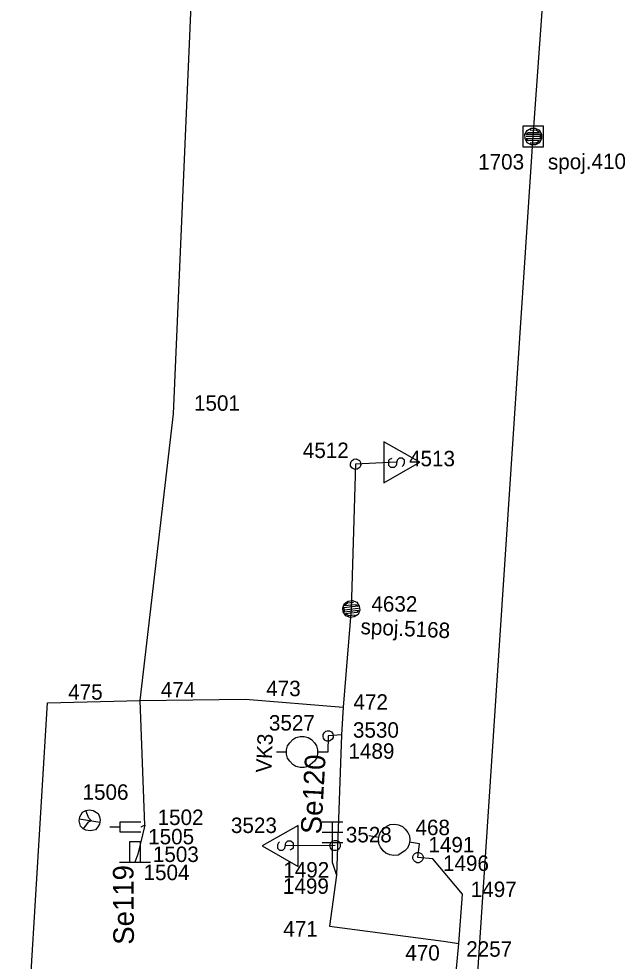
# Model space of a CAD drawing. Extents: x -535557 to -534097, y -1142175 to -1136716.
# Drawn here: x -534493.58 to -534464.12, y -1141470.29 to -1141424.56 of the extents above; entities that cross this region are included whole.
import ezdxf

# ---------------------------------------------------------------- set-up
doc = ezdxf.new("R2010")
doc.units = 0
doc.layers.add('Default', color=7, linetype='Continuous')
doc.layers.add('SS_SZDC', color=7, linetype='Continuous')

# ---------------------------------------------------------------- blocks, each defined once
blk = doc.blocks.new('POINT_DISPLAY')
at = {"layer": 'Default'}
blk.add_line((0, 0), (0, 0), dxfattribs=at)

msp = doc.modelspace()

# ---------------------------------------------------------------- linework, layer by layer
at = {"layer": 'SS_SZDC'}
for p, q in [((-534468.59, -1141430.27), (-534465.369, -1141385.53)), ((-534486.069, -1141443.729), (-534485.09, -1141421.219)), ((-534468.09, -1141429.77), (-534469.09, -1141429.77)), ((-534469.09, -1141429.77), (-534469.09, -1141430.77)), ((-534468.09, -1141430.77), (-534468.09, -1141429.77)), ((-534471.569, -1141475.159), (-534468.59, -1141430.27)), ((-534468.99, -1141430.172), (-534468.891, -1141429.971)), ((-534468.989, -1141430.372), (-534468.99, -1141430.172)), ((-534468.94, -1141430.172), (-534468.841, -1141430.071)), ((-534468.24, -1141430.167), (-534468.94, -1141430.172)), ((-534468.24, -1141430.267), (-534468.939, -1141430.272)), ((-534468.891, -1141429.971), (-534468.692, -1141429.87)), ((-534468.841, -1141430.071), (-534468.291, -1141430.068)), ((-534468.441, -1141429.969), (-534468.741, -1141429.97)), ((-534468.692, -1141429.87), (-534468.492, -1141429.869)), ((-534468.492, -1141429.869), (-534468.291, -1141429.968)), ((-534468.291, -1141430.068), (-534468.441, -1141429.969)), ((-534468.291, -1141429.968), (-534468.19, -1141430.167)), ((-534468.239, -1141430.367), (-534468.24, -1141430.167)), ((-534468.19, -1141430.167), (-534468.189, -1141430.367)), ((-534469.09, -1141430.77), (-534468.09, -1141430.77)), ((-534468.888, -1141430.571), (-534468.989, -1141430.372)), ((-534468.939, -1141430.372), (-534468.239, -1141430.367)), ((-534468.838, -1141430.471), (-534468.939, -1141430.372)), ((-534468.687, -1141430.67), (-534468.888, -1141430.571)), ((-534468.288, -1141430.468), (-534468.838, -1141430.471)), ((-534468.738, -1141430.57), (-534468.438, -1141430.569)), ((-534468.487, -1141430.669), (-534468.687, -1141430.67)), ((-534468.288, -1141430.568), (-534468.487, -1141430.669)), ((-534468.438, -1141430.569), (-534468.288, -1141430.468)), ((-534468.189, -1141430.367), (-534468.288, -1141430.568)), ((-534487.68, -1141457.639), (-534486.069, -1141443.729)), ((-534475.849, -1141445.079), (-534475.849, -1141447.079)), ((-534474.099, -1141446.079), (-534475.849, -1141445.079)), ((-534477.473, -1141446.147), (-534477.435, -1141446.042)), ((-534477.463, -1141446.247), (-534477.473, -1141446.147)), ((-534477.402, -1141446.341), (-534477.463, -1141446.247)), ((-534477.435, -1141446.042), (-534477.391, -1141445.987)), ((-534477.22, -1141446.17), (-534477.43, -1141453.2)), ((-534477.391, -1141445.987), (-534477.297, -1141445.926)), ((-534477.297, -1141445.926), (-534477.197, -1141445.916)), ((-534475.25, -1141446.079), (-534477.22, -1141446.17)), ((-534477.197, -1141445.916), (-534477.092, -1141445.954)), ((-534477.092, -1141445.954), (-534477.037, -1141445.998)), ((-534477.004, -1141446.297), (-534477.048, -1141446.352)), ((-534477.037, -1141445.998), (-534476.976, -1141446.092)), ((-534476.966, -1141446.192), (-534477.004, -1141446.297)), ((-534476.976, -1141446.092), (-534476.966, -1141446.192)), ((-534475.849, -1141447.079), (-534474.099, -1141446.079)), ((-534475.599, -1141445.979), (-534475.55, -1141445.929)), ((-534475.599, -1141446.229), (-534475.599, -1141445.979)), ((-534475.5, -1141446.329), (-534475.599, -1141446.229)), ((-534475.55, -1141445.929), (-534475.449, -1141445.879)), ((-534475.25, -1141446.229), (-534475.349, -1141446.329)), ((-534475.199, -1141445.979), (-534475.25, -1141446.229)), ((-534475.099, -1141445.879), (-534475.199, -1141445.979)), ((-534474.949, -1141445.879), (-534475.099, -1141445.879)), ((-534474.849, -1141445.979), (-534474.949, -1141445.879)), ((-534474.949, -1141446.279), (-534474.9, -1141446.229)), ((-534474.9, -1141446.229), (-534474.849, -1141446.129)), ((-534474.849, -1141446.129), (-534474.849, -1141445.979)), ((-534477.347, -1141446.385), (-534477.402, -1141446.341)), ((-534477.242, -1141446.423), (-534477.347, -1141446.385)), ((-534477.142, -1141446.413), (-534477.242, -1141446.423)), ((-534477.048, -1141446.352), (-534477.142, -1141446.413)), ((-534475.349, -1141446.329), (-534475.5, -1141446.329)), ((-534477.838, -1141453.144), (-534477.761, -1141452.934)), ((-534477.816, -1141453.343), (-534477.838, -1141453.144)), ((-534477.093, -1141453.062), (-534477.788, -1141453.139)), ((-534477.788, -1141453.139), (-534477.766, -1141453.337)), ((-534477.777, -1141453.238), (-534477.082, -1141453.161)), ((-534477.761, -1141452.934), (-534477.573, -1141452.813)), ((-534477.612, -1141452.918), (-534477.75, -1141453.034)), ((-534477.75, -1141453.034), (-534477.203, -1141452.973)), ((-534477.313, -1141452.885), (-534477.612, -1141452.918)), ((-534477.573, -1141452.813), (-534477.374, -1141452.791)), ((-534477.374, -1141452.791), (-534477.164, -1141452.868)), ((-534477.203, -1141452.973), (-534477.093, -1141453.062)), ((-534477.164, -1141452.868), (-534477.043, -1141453.056)), ((-534477.043, -1141453.056), (-534477.021, -1141453.255)), ((-534477.43, -1141453.2), (-534477.819, -1141457.959)), ((-534477.695, -1141453.531), (-534477.816, -1141453.343)), ((-534477.766, -1141453.337), (-534477.071, -1141453.26)), ((-534477.159, -1141453.371), (-534477.706, -1141453.431)), ((-534477.706, -1141453.431), (-534477.546, -1141453.514)), ((-534477.485, -1141453.608), (-534477.695, -1141453.531)), ((-534477.546, -1141453.514), (-534477.247, -1141453.481)), ((-534477.286, -1141453.586), (-534477.485, -1141453.608)), ((-534477.098, -1141453.465), (-534477.286, -1141453.586)), ((-534477.071, -1141453.26), (-534477.159, -1141453.371)), ((-534477.021, -1141453.255), (-534477.098, -1141453.465)), ((-534493.579, -1141480.54), (-534492.18, -1141457.75)), ((-534492.18, -1141457.75), (-534487.68, -1141457.639)), ((-534487.68, -1141457.639), (-534482.56, -1141457.579)), ((-534487.46, -1141463.69), (-534487.68, -1141457.639)), ((-534482.56, -1141457.579), (-534477.819, -1141457.959)), ((-534477.819, -1141457.959), (-534477.911, -1141459.311)), ((-534478.66, -1141459.135), (-534478.592, -1141459.113)), ((-534478.592, -1141459.113), (-534478.481, -1141459.114)), ((-534478.481, -1141459.114), (-534478.391, -1141459.159)), ((-534480.419, -1141459.689), (-534480.269, -1141459.539)), ((-534480.269, -1141459.539), (-534480.119, -1141459.439)), ((-534480.119, -1141459.439), (-534479.919, -1141459.389)), ((-534479.919, -1141459.389), (-534479.719, -1141459.389)), ((-534479.719, -1141459.389), (-534479.519, -1141459.439)), ((-534479.519, -1141459.439), (-534479.369, -1141459.539)), ((-534479.369, -1141459.539), (-534479.219, -1141459.689)), ((-534478.796, -1141459.402), (-534478.795, -1141459.291)), ((-534478.774, -1141459.47), (-534478.796, -1141459.402)), ((-534478.795, -1141459.291), (-534478.75, -1141459.201)), ((-534478.708, -1141459.56), (-534478.774, -1141459.47)), ((-534478.75, -1141459.201), (-534478.66, -1141459.135)), ((-534478.618, -1141459.605), (-534478.708, -1141459.56)), ((-534478.55, -1141459.36), (-534478.569, -1141460.139)), ((-534477.911, -1141459.311), (-534478.55, -1141459.36)), ((-534478.349, -1141459.518), (-534478.439, -1141459.584)), ((-534478.391, -1141459.159), (-534478.325, -1141459.249)), ((-534478.304, -1141459.428), (-534478.349, -1141459.518)), ((-534478.325, -1141459.249), (-534478.303, -1141459.317)), ((-534478.303, -1141459.317), (-534478.304, -1141459.428)), ((-534477.911, -1141459.311), (-534478.14, -1141466.12)), ((-534480.569, -1141460.039), (-534480.519, -1141459.839)), ((-534480.569, -1141460.239), (-534480.569, -1141460.039)), ((-534480.519, -1141459.839), (-534480.419, -1141459.689)), ((-534479.219, -1141459.689), (-534479.119, -1141459.839)), ((-534479.119, -1141459.839), (-534479.069, -1141460.039)), ((-534479.069, -1141460.039), (-534479.069, -1141460.139)), ((-534478.507, -1141459.606), (-534478.618, -1141459.605)), ((-534478.439, -1141459.584), (-534478.507, -1141459.606)), ((-534480.569, -1141460.139), (-534481.069, -1141460.139)), ((-534480.519, -1141460.439), (-534480.569, -1141460.239)), ((-534480.419, -1141460.589), (-534480.519, -1141460.439)), ((-534479.119, -1141460.439), (-534479.219, -1141460.589)), ((-534479.069, -1141460.239), (-534479.119, -1141460.439)), ((-534478.569, -1141460.139), (-534479.069, -1141460.139)), ((-534479.069, -1141460.139), (-534479.069, -1141460.239)), ((-534480.269, -1141460.739), (-534480.419, -1141460.589)), ((-534480.119, -1141460.839), (-534480.269, -1141460.739)), ((-534479.919, -1141460.889), (-534480.119, -1141460.839)), ((-534479.719, -1141460.889), (-534479.919, -1141460.889)), ((-534479.519, -1141460.839), (-534479.719, -1141460.889)), ((-534479.219, -1141460.589), (-534479.519, -1141460.839)), ((-534490.618, -1141463.283), (-534490.48, -1141463.051)), ((-534490.48, -1141463.051), (-534490.316, -1141462.976)), ((-534490.316, -1141462.976), (-534490.16, -1141462.95)), ((-534490.249, -1141463.189), (-534490.316, -1141462.976)), ((-534490.173, -1141463.353), (-534490.249, -1141463.189)), ((-534490.16, -1141462.95), (-534489.963, -1141462.981)), ((-534489.963, -1141462.981), (-534489.731, -1141463.119)), ((-534489.731, -1141463.119), (-534489.656, -1141463.283)), ((-534490.649, -1141463.48), (-534490.618, -1141463.283)), ((-534490.589, -1141463.743), (-534490.649, -1141463.48)), ((-534490.633, -1141463.381), (-534489.646, -1141463.538)), ((-534490.327, -1141463.683), (-534490.457, -1141463.865)), ((-534490.205, -1141463.55), (-534490.327, -1141463.683)), ((-534490.041, -1141463.475), (-534490.205, -1141463.55)), ((-534490.041, -1141463.475), (-534490.173, -1141463.353)), ((-534489.661, -1141463.636), (-534489.734, -1141463.777)), ((-534489.63, -1141463.439), (-534489.661, -1141463.636)), ((-534489.656, -1141463.283), (-534489.63, -1141463.439)), ((-534488.659, -1141464.03), (-534488.659, -1141463.53)), ((-534488.659, -1141463.53), (-534487.659, -1141463.53)), ((-534487.46, -1141463.69), (-534487.8, -1141465.1)), ((-534487.46, -1141463.69), (-534487.659, -1141463.78)), ((-534478.84, -1141463.53), (-534477.84, -1141463.53)), ((-534478.34, -1141465.53), (-534478.34, -1141463.53)), ((-534475.7, -1141463.741), (-534475.537, -1141463.665)), ((-534475.537, -1141463.665), (-534475.332, -1141463.646)), ((-534475.332, -1141463.646), (-534475.134, -1141463.676)), ((-534475.134, -1141463.676), (-534474.944, -1141463.755)), ((-534490.457, -1141463.865), (-534490.589, -1141463.743)), ((-534490.316, -1141463.938), (-534490.457, -1141463.865)), ((-534490.119, -1141463.969), (-534490.316, -1141463.938)), ((-534489.856, -1141463.909), (-534490.119, -1141463.969)), ((-534489.734, -1141463.777), (-534489.856, -1141463.909)), ((-534488.659, -1141463.78), (-534489.159, -1141463.78)), ((-534487.659, -1141464.03), (-534488.659, -1141464.03)), ((-534480.009, -1141463.7), (-534481.759, -1141464.7)), ((-534480.009, -1141465.7), (-534480.009, -1141463.7)), ((-534478.84, -1141464.03), (-534477.84, -1141464.03)), ((-534476.072, -1141464.191), (-534475.992, -1141464)), ((-534475.992, -1141464), (-534475.871, -1141463.867)), ((-534475.871, -1141463.867), (-534475.7, -1141463.741)), ((-534474.944, -1141463.755), (-534474.81, -1141463.876)), ((-534474.81, -1141463.876), (-534474.685, -1141464.047)), ((-534474.685, -1141464.047), (-534474.608, -1141464.21)), ((-534488.189, -1141465.489), (-534488.189, -1141464.489)), ((-534488.189, -1141464.489), (-534487.689, -1141464.489)), ((-534487.689, -1141464.489), (-534487.689, -1141465.489)), ((-534480.959, -1141464.55), (-534481.009, -1141464.65)), ((-534480.909, -1141464.5), (-534480.959, -1141464.55)), ((-534480.659, -1141464.8), (-534480.609, -1141464.55)), ((-534480.609, -1141464.55), (-534480.509, -1141464.45)), ((-534480.509, -1141464.45), (-534480.359, -1141464.45)), ((-534480.359, -1141464.45), (-534480.259, -1141464.55)), ((-534480.259, -1141464.55), (-534480.259, -1141464.8)), ((-534478.84, -1141464.53), (-534477.84, -1141464.53)), ((-534478.456, -1141464.722), (-534478.455, -1141464.611)), ((-534478.455, -1141464.611), (-534478.41, -1141464.521)), ((-534478.41, -1141464.521), (-534478.32, -1141464.455)), ((-534478.32, -1141464.455), (-534478.252, -1141464.433)), ((-534478.252, -1141464.433), (-534478.141, -1141464.434)), ((-534478.141, -1141464.434), (-534478.051, -1141464.479)), ((-534478.051, -1141464.479), (-534477.985, -1141464.569)), ((-534477.985, -1141464.569), (-534477.963, -1141464.637)), ((-534476.087, -1141464.29), (-534476.581, -1141464.215)), ((-534476.102, -1141464.388), (-534476.072, -1141464.191)), ((-534476.082, -1141464.594), (-534476.102, -1141464.388)), ((-534476.006, -1141464.757), (-534476.082, -1141464.594)), ((-534474.604, -1141464.515), (-534474.619, -1141464.613)), ((-534474.608, -1141464.21), (-534474.589, -1141464.416)), ((-534474.589, -1141464.416), (-534474.604, -1141464.515)), ((-534474.109, -1141464.59), (-534474.604, -1141464.515)), ((-534474.189, -1141465.26), (-534474.109, -1141464.59)), ((-534481.759, -1141464.7), (-534480.009, -1141465.7)), ((-534481.009, -1141464.65), (-534481.009, -1141464.8)), ((-534481.009, -1141464.8), (-534480.909, -1141464.9)), ((-534480.909, -1141464.9), (-534480.759, -1141464.9)), ((-534480.759, -1141464.9), (-534480.659, -1141464.8)), ((-534478.21, -1141464.68), (-534480.609, -1141464.7)), ((-534480.309, -1141464.85), (-534480.409, -1141464.9)), ((-534480.259, -1141464.8), (-534480.309, -1141464.85)), ((-534478.434, -1141464.79), (-534478.456, -1141464.722)), ((-534478.368, -1141464.88), (-534478.434, -1141464.79)), ((-534478.278, -1141464.925), (-534478.368, -1141464.88)), ((-534478.167, -1141464.926), (-534478.278, -1141464.925)), ((-534478.099, -1141464.904), (-534478.167, -1141464.926)), ((-534478.009, -1141464.838), (-534478.099, -1141464.904)), ((-534477.964, -1141464.748), (-534478.009, -1141464.838)), ((-534477.963, -1141464.637), (-534477.964, -1141464.748)), ((-534475.88, -1141464.928), (-534476.006, -1141464.757)), ((-534475.747, -1141465.049), (-534475.88, -1141464.928)), ((-534475.557, -1141465.129), (-534475.747, -1141465.049)), ((-534474.82, -1141464.937), (-534475.154, -1141465.139)), ((-534474.698, -1141464.804), (-534474.82, -1141464.937)), ((-534474.619, -1141464.613), (-534474.698, -1141464.804)), ((-534474.389, -1141465.11), (-534474.339, -1141465.06)), ((-534474.339, -1141465.06), (-534474.239, -1141465.01)), ((-534474.239, -1141465.01), (-534474.139, -1141465.01)), ((-534474.139, -1141465.01), (-534474.039, -1141465.06)), ((-534474.039, -1141465.06), (-534473.989, -1141465.11)), ((-534488.689, -1141465.489), (-534487.189, -1141465.489)), ((-534487.8, -1141465.1), (-534487.939, -1141465.489)), ((-534475.359, -1141465.159), (-534475.557, -1141465.129)), ((-534475.154, -1141465.139), (-534475.359, -1141465.159)), ((-534474.439, -1141465.21), (-534474.389, -1141465.11)), ((-534474.439, -1141465.31), (-534474.439, -1141465.21)), ((-534474.389, -1141465.41), (-534474.439, -1141465.31)), ((-534474.339, -1141465.46), (-534474.389, -1141465.41)), ((-534474.239, -1141465.51), (-534474.339, -1141465.46)), ((-534474.139, -1141465.51), (-534474.239, -1141465.51)), ((-534473.47, -1141465.329), (-534474.189, -1141465.26)), ((-534474.039, -1141465.46), (-534474.139, -1141465.51)), ((-534473.989, -1141465.41), (-534474.039, -1141465.46)), ((-534473.989, -1141465.11), (-534473.939, -1141465.21)), ((-534473.939, -1141465.31), (-534473.989, -1141465.41)), ((-534473.939, -1141465.21), (-534473.939, -1141465.31)), ((-534472.02, -1141467.03), (-534473.47, -1141465.329)), ((-534478.34, -1141465.53), (-534478.14, -1141466.12)), ((-534478.14, -1141466.12), (-534478.489, -1141468.59)), ((-534472.209, -1141469.43), (-534472.02, -1141467.03)), ((-534478.489, -1141468.59), (-534472.949, -1141469.319)), ((-534472.949, -1141469.319), (-534472.209, -1141469.43)), ((-534472.42, -1141471.87), (-534472.209, -1141469.43))]:
    msp.add_line(p, q, dxfattribs=at)

# ---------------------------------------------------------------- block references
for p in [(-534468.59, -1141430.27), (-534486.069, -1141443.729), (-534477.22, -1141446.17), (-534477.22, -1141446.17), (-534475.25, -1141446.079), (-534477.43, -1141453.2), (-534492.18, -1141457.75), (-534487.68, -1141457.639), (-534482.56, -1141457.579), (-534477.819, -1141457.959), (-534478.55, -1141459.36), (-534478.55, -1141459.36), (-534477.911, -1141459.311), (-534478.569, -1141460.139), (-534490.14, -1141463.459), (-534487.46, -1141463.69), (-534487.659, -1141463.78), (-534474.109, -1141464.59), (-534480.609, -1141464.7), (-534478.21, -1141464.68), (-534478.21, -1141464.68), (-534487.939, -1141465.489), (-534487.8, -1141465.1), (-534474.189, -1141465.26), (-534474.189, -1141465.26), (-534473.47, -1141465.329), (-534478.34, -1141465.53), (-534478.14, -1141466.12), (-534472.02, -1141467.03), (-534478.489, -1141468.59), (-534472.949, -1141469.319), (-534472.209, -1141469.43)]:
    msp.add_blockref('POINT_DISPLAY', p, dxfattribs=at)

# ---------------------------------------------------------------- texts
for s, p in [('1703', (-534471.264, -1141431.871)), ('1501', (-534485.069, -1141443.579)), ('4512', (-534479.782, -1141445.872)), ('4513', (-534474.622, -1141446.273)), ('4632', (-534476.451, -1141453.327)), ('474', (-534486.68, -1141457.489)), ('473', (-534481.56, -1141457.429)), ('475', (-534491.18, -1141457.599)), ('472', (-534477.321, -1141458.087)), ('3527', (-534481.429, -1141459.098)), ('3530', (-534477.347, -1141459.444)), ('1489', (-534477.565, -1141460.468)), ('1506', (-534490.483, -1141462.458)), ('1502', (-534486.837, -1141463.682)), ('3523', (-534483.274, -1141464.071)), ('468', (-534474.308, -1141464.175)), ('1505', (-534487.295, -1141464.619)), ('3528', (-534477.693, -1141464.524)), ('1491', (-534473.678, -1141465.012)), ('1503', (-534487.067, -1141465.477)), ('1492', (-534480.731, -1141466.23)), ('1496', (-534472.973, -1141465.911)), ('1504', (-534487.52, -1141466.357)), ('1499', (-534480.749, -1141467.022)), ('1497', (-534471.624, -1141467.177)), ('471', (-534480.73, -1141469.097)), ('470', (-534474.804, -1141470.258)), ('2257', (-534471.844, -1141470.073))]:
    msp.add_text(s, height=0.75, dxfattribs=at).set_placement(p)
for s, height, rotation, p in [('spoj.410', 0.75, 0.3756, (-534467.874, -1141431.869)), ('spoj.5168', 0.75, 357.3, (-534476.991, -1141454.416)), ('VK3', 0.75, 87.3, (-534481.318, -1141461.161)), ('Se120', 1, 86.7756, (-534478.889, -1141464.15)), ('Se119', 1, 90.3756, (-534487.985, -1141469.49))]:
    msp.add_text(s, height=height, rotation=rotation, dxfattribs=at).set_placement(p)

doc.saveas('drawing.dxf')
